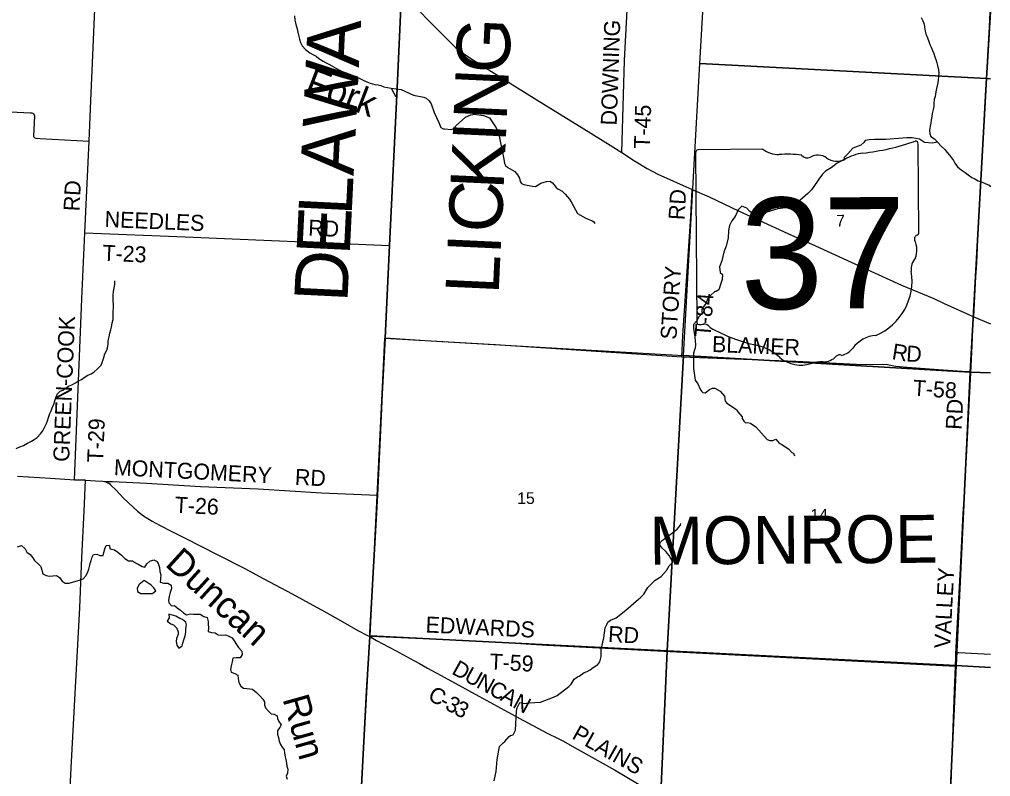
# Model space of a CAD drawing. Extents: x 114604 to 551442, y 316898 to 567001.
# Drawn here: x 266620 to 284848, y 455193 to 469413 of the extents above; entities that cross this region are included whole.
import ezdxf

# ---------------------------------------------------------------- set-up
doc = ezdxf.new("R2010")
doc.units = 0
for name, color, linetype in [('_CIVIL_CONSTRUCTION', 7, 'Continuous'), ('BD_X_Building', 7, 'Continuous'), ('DV_X_County_Line', 7, 'Continuous'), ('GE_P_Alignment_1000_Cardinal_Points', 7, 'Continuous'), ('GE_P_Alignment_100_Distances', 7, 'Continuous'), ('GE_P_Alignment_500_Bearings', 7, 'Continuous'), ('GE_P_Alignment_500_Curve_Data', 7, 'Continuous'), ('GE_P_Alignment_500_Distances', 7, 'Continuous'), ('GE_P_Alignment_500_Stations', 7, 'Continuous'), ('MT_X_Edge_Line', 7, 'Continuous'), ('PM_P_Cells', 7, 'Continuous'), ('PM_P_CL_Double_Solid', 7, 'Continuous'), ('PM_P_Crosswalk', 7, 'Continuous'), ('PM_P_Stop_Line', 7, 'Continuous'), ('PV_X_Curb', 7, 'Continuous'), ('RS_Raster1', 7, 'Continuous'), ('SN_P_Signs', 7, 'Continuous')]:
    doc.layers.add(name, color=color, linetype=linetype)

msp = doc.modelspace()

# ---------------------------------------------------------------- linework, layer by layer
at = {"layer": '_CIVIL_CONSTRUCTION'}
msp.add_lwpolyline([(273792, 469919), (274355, 469339), (274802, 468887), (274916, 468800), (275071, 468689), (275309, 468539), (275971, 468131), (276460, 467821), (277211, 467357), (277705, 467052), (277929, 466913), (278163, 466759), (278401, 466612), (278605, 466506), (279250, 466220), (279565, 466080), (280129, 465813), (280577, 465607), (281044, 465394), (281560, 465158), (282449, 464753), (283179, 464421), (283782, 464169), (283979, 464078), (284531, 463830), (284848, 463697)], dxfattribs=at)
at = {"layer": 'DV_X_County_Line'}
for points in [[(283545, 469451), (283577, 469386), (283599, 469324), (283610, 469270), (283620, 469190), (283634, 469140), (283664, 469066), (283688, 469000), (283706, 468942), (283730, 468890), (283758, 468826), (283783, 468771), (283803, 468713), (283821, 468657), (283837, 468597), (283853, 468545), (283873, 468469), (283875, 468411), (283868, 468339), (283864, 468263)], [(283864, 468263), (283854, 468195), (283834, 468117), (283821, 468051), (283805, 467967), (283789, 467907), (283783, 467833), (283780, 467779), (283768, 467723), (283754, 467643), (283746, 467587), (283734, 467527), (283725, 467463), (283713, 467411), (283703, 467335), (283705, 467265), (283729, 467211), (283797, 467168), (283859, 467104), (283919, 467034), (283988, 466970), (284034, 466914), (284074, 466865), (284112, 466813), (284150, 466763), (284174, 466713), (284224, 466643), (284294, 466591), (284374, 466538), (284428, 466492), (284494, 466442), (284550, 466416), (284616, 466383), (284688, 466357), (284747, 466331), (284821, 466301), (284848, 466266)]]:
    msp.add_lwpolyline(points, dxfattribs=at)
at = {"layer": 'GE_P_Alignment_1000_Cardinal_Points'}
msp.add_line((267863, 460757), (267656, 460768), dxfattribs=at)
for points in [[(267656, 460768), (267791, 464164), (267846, 465406), (267929, 467129), (267955, 467740), (268055, 470038), (268275, 474365), (268282, 474432), (268323, 474431)], [(277929, 466913), (277976, 468642), (278027, 469587), (278099, 470864), (278153, 471775), (278211, 473080), (278206, 473274), (278224, 473502), (278227, 473540), (278232, 473576), (278238, 473608), (278246, 473628), (278259, 473658), (278276, 473695), (278321, 473783), (278348, 473797), (278388, 473871)], [(279072, 463477), (279224, 465714), (279250, 466220)], [(267846, 465406), (269734, 465332), (273569, 465164)], [(284477, 462775), (284446, 462793), (284322, 462803), (283961, 462825), (283284, 462873), (283066, 462893), (282915, 462928), (282823, 462934), (282651, 462928), (282331, 462929), (281202, 462990), (279050, 463070), (275556, 463302), (274236, 463378), (273485, 463426)], [(279050, 463070), (279072, 463471), (279072, 463477)], [(267305, 448823), (267454, 452361), (267525, 453939), (267594, 455359), (267669, 456753), (267751, 458361), (267789, 459306), (267838, 460177), (267863, 460757)], [(268183, 460741), (268250, 460737), (268370, 460735), (269008, 460703), (270018, 460643), (271101, 460594), (272292, 460525), (273340, 460477)], [(273197, 457821), (273231, 457831), (275426, 457727), (276526, 457664), (284189, 457265)], [(284197, 457495), (284216, 457515), (284231, 457522), (284251, 457522), (284848, 457494)]]:
    msp.add_lwpolyline(points, dxfattribs=at)
at = {"layer": 'GE_P_Alignment_500_Bearings'}
msp.add_line((267656, 460768), (267863, 460757), dxfattribs=at)
for points in [[(273486, 463431), (273569, 465164), (273713, 468120), (273792, 469919)], [(284531, 463830), (284553, 464214), (284573, 464581), (284588, 464835), (284598, 464985), (284617, 465427), (284753, 467984), (284825, 469270), (284841, 469547), (284847, 469615), (284848, 469640)], [(265845, 467711), (266824, 467661), (266852, 467658), (266869, 467652), (266885, 467642), (266898, 467624), (266901, 467604), (266885, 467223), (266888, 467207), (266896, 467194), (266928, 467183), (267001, 467176), (267929, 467129)], [(284197, 457495), (284211, 457743), (284285, 459103), (284336, 460134), (284351, 460388), (284375, 460839), (284426, 461794), (284452, 462292), (284477, 462775), (284502, 463292), (284524, 463765), (284531, 463830)], [(273340, 460477), (273432, 462373), (273485, 463426), (273486, 463431)], [(266581, 460832), (267205, 460800), (267656, 460768)], [(267863, 460757), (268046, 460749), (268183, 460741), (268243, 460728), (268261, 460720), (268280, 460711), (268297, 460701), (268314, 460689), (268330, 460675), (268434, 460572), (268570, 460430), (268669, 460336), (268837, 460179), (268949, 460087), (269109, 459993), (269250, 459916), (269492, 459791), (269730, 459670), (270011, 459526), (270345, 459355), (270849, 459098), (271209, 458908), (271737, 458625), (272125, 458412), (272289, 458322), (272392, 458266), (272647, 458123), (272974, 457938), (273164, 457836), (273197, 457821)], [(273197, 457821), (273199, 457898), (273340, 460477)], [(272607, 446824), (272702, 448593), (272703, 448614), (272737, 449252), (272835, 451215), (272850, 451480), (272851, 451506), (272935, 453129), (272962, 453601), (272964, 453652), (272964, 453663), (272992, 454174), (273040, 455014), (273137, 456799), (273197, 457821)], [(273197, 457821), (273322, 457751), (273679, 457558), (274026, 457375), (274130, 457315), (274282, 457228), (274443, 457142), (274533, 457092), (274650, 457030), (274868, 456910), (275051, 456808), (275245, 456703), (276000, 456293), (276528, 456011), (276729, 455906), (276817, 455862), (277094, 455709), (277792, 455317), (278421, 454946)], [(284189, 457265), (284194, 457437), (284197, 457495)], [(283953, 451877), (283953, 451916), (283962, 452004), (283969, 452138), (283990, 452578), (284002, 452859), (284040, 453589), (284050, 453777), (284069, 454199), (284076, 454397), (284090, 454728), (284106, 455063), (284125, 455582), (284172, 456805), (284189, 457265)]]:
    msp.add_lwpolyline(points, dxfattribs=at)
at = {"layer": 'GE_P_Alignment_500_Curve_Data'}
for p, q in [((283499, 465415), (283487, 467073)), ((279312, 466910), (279335, 463740)), ((280576, 466974), (279353, 466965)), ((283499, 465416), (283499, 465415))]:
    msp.add_line(p, q, dxfattribs=at)
for centre, radius, start, end in [((283441, 467080), 46.5, 352.279, 98.1549), ((279360, 466917), 48.4, 98.547, 188.547), ((280864, 467344), 469, 232.0364, 271.5288), ((281036, 465197), 1685, 80.9036, 95.4052), ((281405, 466948), 135, 220.209, 297.5193), ((281607, 466583), 281, 54.8836, 119.558), ((281966, 467089), 339, 234.2731, 295.2451), ((282572, 466020), 891, 97.7631, 121.1858), ((283490, 465293), 72, 108.3609, 210.7539), ((283450, 465408), 49.8, 290.0207, 8.1511), ((283033, 465080), 432, 340.4499, 24.0665), ((283671, 464722), 314, 137.2234, 187.3465), ((282266, 464501), 1108, 292.7258, 9.4028), ((279383, 463733), 48.8, 172.3753, 258.7235), ((279388, 464058), 373, 267.7559, 281.0207), ((279468, 463558), 134, 30.1652, 93.6886), ((281143, 466418), 3199, 240.8298, 257.6154), ((282745, 462875), 607, 94.82, 142.9937), ((280219, 462322), 1001, 47.601, 76.2529), ((281972, 463452), 358, 283.2901, 323.694), ((281293, 463556), 635, 231.1173, 286.7087), ((281668, 462462), 522, 86.112, 111.6268), ((281708, 463321), 338, 269.1939, 315.9662), ((282016, 463017), 95.3, 66.1686, 133.0653)]:
    msp.add_arc(centre, radius, start, end, dxfattribs=at)
msp.add_ellipse((281969, 471306), major_axis=(-620, 4386), ratio=0.999999, start_param=3.110496, end_param=3.33847, dxfattribs=at)
at = {"layer": 'GE_P_Alignment_500_Distances'}
for points in [[(247114, 475705), (254479, 475239), (260505, 474877), (268281, 474434), (268337, 474433), (268414, 474430), (269405, 474378), (273997, 474100), (273966, 473446), (273944, 472981), (273910, 472317), (273868, 471496), (273795, 469986), (273791, 469922), (273712, 468123), (273568, 465167), (273484, 463429), (273431, 462376), (273339, 460480), (273198, 457900), (273196, 457823), (273136, 456801), (273039, 455017)], [(273039, 455017), (273136, 456801), (273196, 457823), (273198, 457900), (273339, 460480), (273431, 462376), (273484, 463429), (273568, 465167), (273712, 468123), (273791, 469922), (273795, 469986), (273868, 471496), (273910, 472317), (273944, 472981), (273966, 473446), (273997, 474100), (278389, 473878), (284848, 473489)]]:
    msp.add_lwpolyline(points, dxfattribs=at)
at = {"layer": 'MT_X_Edge_Line'}
for points in [[(268962, 458875), (268867, 458802), (268828, 458733), (268834, 458667), (268901, 458632), (268971, 458632), (269037, 458629), (269117, 458634), (269155, 458661)], [(269155, 458661), (269180, 458679), (269140, 458738), (269085, 458794), (269035, 458826), (268962, 458875)], [(269423, 458242), (269428, 458172), (269393, 458110), (269461, 458064), (269511, 458043), (269572, 457978), (269599, 457914), (269600, 457864), (269568, 457785), (269563, 457733), (269576, 457663), (269610, 457607), (269647, 457629)], [(269647, 457629), (269674, 457646), (269685, 457698), (269705, 457764), (269734, 457835), (269745, 457903), (269746, 457975), (269753, 458044), (269743, 458094), (269684, 458145), (269630, 458165), (269554, 458208), (269423, 458242)]]:
    msp.add_lwpolyline(points, dxfattribs=at)
at = {"layer": 'PM_P_Cells'}
for points in [[(271781, 469477), (271792, 469401), (271802, 469349), (271815, 469295), (271836, 469237), (271846, 469175), (271861, 469119), (271878, 469043), (271895, 468981), (271925, 468916), (271990, 468846), (272073, 468785), (272137, 468746), (272188, 468720), (272242, 468681), (272323, 468627), (272375, 468596), (272425, 468572), (272482, 468543), (272570, 468494), (272643, 468455), (272697, 468429), (272753, 468410), (272819, 468382), (272872, 468351), (272930, 468326), (272998, 468308), (273073, 468271), (273143, 468240), (273205, 468214), (273291, 468191), (273352, 468182), (273406, 468169), (273462, 468147), (273528, 468132), (273596, 468121), (273682, 467959)], [(273596, 468121), (273786, 468094), (274019, 467993), (274213, 467954), (274257, 467932), (274313, 467881), (274348, 467825), (274402, 467667), (274495, 467477), (274532, 467385), (274574, 467357), (274600, 467355), (274732, 467347), (274784, 467368), (274814, 467414), (274991, 467575), (275091, 467618), (275167, 467634), (275197, 467628), (275333, 467607), (275445, 467565), (275568, 467376), (275610, 467284), (275711, 466787), (275727, 466709), (275746, 466669), (275788, 466631)], [(283859, 467105), (283750, 467091), (283608, 467103), (283514, 467166), (283374, 467189), (283275, 467187), (282880, 467159), (282670, 467156), (282572, 467153), (282497, 467137), (282467, 467099), (282413, 467054), (282260, 466995), (282167, 466887), (282101, 466819), (282102, 466781), (281966, 466712), (281855, 466624), (281748, 466563), (281692, 466509), (281627, 466412), (281597, 466376), (281484, 466214), (281421, 466141), (281177, 465928), (281143, 465908), (281051, 465880), (280854, 465853), (280650, 465796), (280531, 465779), (280499, 465817), (280465, 465839), (280435, 465808), (280427, 465770), (280375, 465772), (280331, 465804), (280273, 465865), (280181, 465907), (280112, 465837), (280092, 465795), (280080, 465765), (280052, 465710), (279993, 465630), (279948, 465544), (279926, 465448), (279921, 465314), (279884, 465156), (279858, 465094), (279841, 465044), (279806, 464877), (279762, 464765), (279771, 464659), (279815, 464622), (279812, 464528), (279786, 464452), (279749, 464333), (279699, 464303), (279671, 464303), (279590, 464231), (279544, 464172), (279501, 464076), (279441, 463992), (279428, 463958), (279430, 463918), (279432, 463888), (279373, 463826), (279327, 463747), (279270, 463683), (279272, 463611), (279299, 463453), (279312, 463301), (279304, 463239), (279292, 463209), (279271, 463147), (279270, 462859), (279305, 462636), (279354, 462566), (279396, 462470), (279420, 462432), (279448, 462407), (279492, 462399), (279570, 462465), (279628, 462489), (279671, 462486), (279773, 462434), (279852, 462335), (279866, 462245), (279899, 462205), (280077, 462088), (280103, 462042), (280187, 461947), (280187, 461919), (280214, 461869), (280246, 461839), (280288, 461843), (280340, 461833), (280442, 461760), (280657, 461523), (280705, 461506), (280759, 461506), (280816, 461532)], [(275788, 466631), (275917, 466556), (275967, 466494), (276004, 466429), (276018, 466371), (276046, 466331), (276088, 466311), (276248, 466282), (276304, 466272), (276409, 466339), (276511, 466371), (276575, 466372), (276625, 466346), (276695, 466254), (276723, 466230), (276807, 466185), (276863, 466131), (276946, 466038), (276978, 465990), (277093, 465771), (277251, 465680), (277369, 465630), (277399, 465610), (277423, 465578)], [(266556, 461356), (266625, 461383), (266695, 461411), (266771, 461452), (266844, 461495), (266898, 461526), (266953, 461561), (267016, 461632), (267058, 461684), (267091, 461747), (267130, 461821), (267146, 461876), (267169, 461936), (267194, 462011), (267214, 462063), (267233, 462119), (267268, 462188), (267287, 462248), (267309, 462323), (267328, 462373), (267385, 462432), (267437, 462452), (267491, 462485), (267544, 462526), (267606, 462552), (267673, 462589), (267731, 462624), (267783, 462653), (267852, 462700), (267904, 462732), (267964, 462757), (268015, 462788), (268087, 462849), (268152, 462919), (268177, 462986), (268202, 463062), (268221, 463131), (268262, 463203), (268278, 463270), (268285, 463320), (268286, 463378), (268304, 463450), (268319, 463521), (268336, 463581), (268346, 463633), (268363, 463712), (268378, 463780), (268379, 463852), (268380, 463922), (268387, 464007), (268387, 464059), (268378, 464127), (268379, 464185), (268381, 464239), (268386, 464303), (268397, 464374), (268410, 464434), (268410, 464502)], [(280816, 461532), (280877, 461454), (280927, 461431), (281055, 461347), (281119, 461282), (281147, 461266), (281169, 461216)], [(275840, 455966), (275887, 455980), (275933, 456062), (275951, 456422), (275964, 456482), (276015, 456584), (276047, 456580), (276089, 456567), (276185, 456579), (276401, 456590), (276647, 456684), (276713, 456716), (276934, 456883), (276979, 456929), (277035, 457024), (277094, 457068), (277124, 457080), (277219, 457146), (277275, 457165), (277333, 457195), (277371, 457231), (277476, 457296), (277514, 457346), (277537, 457446), (277541, 457510), (277542, 457578), (277587, 457800), (277612, 457986), (277643, 458050), (277667, 458093), (277715, 458129), (277818, 458175), (278005, 458318), (278241, 458525), (278273, 458552), (278340, 458620), (278416, 458746), (278555, 458879), (278668, 458952), (278767, 459062), (278816, 459148), (278870, 459205), (278880, 459235), (278817, 459344), (278751, 459422), (278675, 459487), (278641, 459543), (278646, 459589), (278688, 459631), (278726, 459656), (278968, 459837), (279026, 459915), (279035, 459943)], [(266581, 459508), (266657, 459531), (266729, 459473), (266760, 459409), (266824, 459366), (266873, 459302), (266902, 459249), (266964, 459195), (267025, 459140), (267040, 459068), (267061, 459002), (267123, 458968), (267185, 458959), (267249, 458964), (267319, 458967), (267373, 458933), (267420, 458865), (267479, 458824), (267551, 458823), (267618, 458846), (267680, 458862), (267750, 458881), (267818, 458910), (267875, 458971), (267902, 459039), (267924, 459090), (267935, 459140), (267950, 459196), (267966, 459249), (267981, 459299), (268012, 459367), (268070, 459370), (268131, 459345), (268191, 459347), (268204, 459400), (268225, 459468), (268250, 459532), (268304, 459537), (268325, 459471), (268407, 459452), (268468, 459407), (268535, 459351), (268601, 459288), (268666, 459246), (268740, 459247), (268798, 459206), (268852, 459182), (268923, 459137), (268973, 459126), (269010, 459190), (269068, 459241), (269144, 459262), (269206, 459234), (269232, 459179), (269247, 459117), (269256, 459045), (269277, 458979), (269266, 458906), (269264, 458842), (269333, 458825), (269405, 458824), (269467, 458790), (269474, 458724), (269451, 458648), (269431, 458573), (269418, 458507), (269423, 458455), (269477, 458401), (269529, 458406), (269582, 458361), (269646, 458319), (269707, 458262), (269759, 458228), (269829, 458251), (269887, 458246), (269953, 458242), (270011, 458243), (270082, 458202), (270146, 458180), (270163, 458106), (270165, 458054), (270166, 457988), (270165, 457920), (270227, 457897), (270293, 457895), (270348, 457854), (270410, 457851), (270486, 457857), (270536, 457834)], [(270536, 457834), (270612, 457797), (270651, 457743), (270692, 457675), (270732, 457616), (270793, 457548), (270804, 457484), (270761, 457424), (270691, 457421), (270625, 457420), (270611, 457348), (270592, 457273), (270583, 457205), (270594, 457155), (270662, 457130), (270718, 457098), (270725, 457036), (270740, 456960), (270777, 456894), (270829, 456855), (270891, 456848), (270945, 456844), (270995, 456833), (271068, 456775), (271141, 456706), (271191, 456648), (271218, 456595), (271217, 456538), (271241, 456487), (271286, 456427), (271347, 456374), (271403, 456364), (271455, 456337), (271466, 456285), (271490, 456229), (271533, 456163), (271508, 456113), (271466, 456056), (271465, 455988), (271482, 455930), (271497, 455860), (271523, 455794), (271552, 455744), (271588, 455693), (271597, 455631), (271610, 455561), (271621, 455511), (271635, 455445), (271640, 455390), (271657, 455331), (271651, 455260), (271624, 455202), (271645, 455146)], [(275532, 455113), (275558, 455233), (275571, 455289), (275586, 455516), (275629, 455759), (275698, 455825), (275730, 455853), (275812, 455946), (275840, 455966)]]:
    msp.add_lwpolyline(points, dxfattribs=at)
at = {"layer": 'RS_Raster1'}
for points in [[(273039, 455017), (273136, 456801), (273196, 457823), (273198, 457900), (273339, 460480), (273431, 462376), (273484, 463429), (273568, 465167), (273712, 468123), (273791, 469922), (273795, 469986), (273868, 471496), (273910, 472317), (273944, 472981), (273966, 473446), (273997, 474100), (274070, 475427), (274118, 476278), (274138, 476737), (274454, 483203)], [(274454, 483203), (274138, 476737), (274118, 476278), (274070, 475427), (273997, 474100), (273966, 473446), (273944, 472981), (273910, 472317), (273868, 471496), (273795, 469986), (273791, 469922), (273712, 468123), (273568, 465167), (273484, 463429), (273431, 462376), (273339, 460480), (273198, 457900), (273196, 457823), (273136, 456801), (273039, 455017)]]:
    msp.add_lwpolyline(points, dxfattribs=at)
at = {"layer": 'SN_P_Signs'}
for points in [[(284848, 469563), (284771, 468304), (279392, 468586), (279693, 473777), (282344, 473626), (284848, 473433)], [(284848, 468300), (284771, 468304), (284848, 469563)], [(284848, 462775), (284464, 462787), (284771, 468304), (284848, 468300)], [(284848, 457244), (284201, 457277), (284464, 462787), (284848, 462775)], [(284848, 451687), (283946, 451746), (284201, 457277), (284848, 457244)]]:
    msp.add_lwpolyline(points, dxfattribs=at)
for points in [[(284771, 468304), (284464, 462787), (279087, 463101), (279392, 468586)], [(273479, 463424), (279087, 463101), (278776, 457552), (273201, 457838), (273247, 458732), (273332, 460467), (273455, 462896)], [(284464, 462787), (284201, 457277), (278776, 457552), (279087, 463101)], [(273201, 457838), (278776, 457552), (278533, 452046), (272897, 452351), (272970, 453649), (273061, 455294), (273161, 457109)], [(278776, 457552), (284201, 457277), (283946, 451746), (278533, 452046)]]:
    msp.add_lwpolyline(points, close=True, dxfattribs=at)

# ---------------------------------------------------------------- texts
at = {"layer": 'BD_X_Building'}
for s, p in [('37', (281115, 465056)), ('s', (281367, 465130)), ('r', (281367, 465130))]:
    msp.add_text(s, height=1, rotation=0.4169, dxfattribs=at).set_placement(p)
at = {"layer": 'GE_P_Alignment_100_Distances'}
for s, rotation, p in [('A', 87.2006, (272991, 468503)), ('G', 87.3124, (275806, 468384)), ('W', 87.2007, (272935, 467352)), ('N', 87.3421, (275765, 467500)), ('I', 87.3479, (275747, 467092)), ('A', 87.2006, (272892, 466469)), ('K', 87.3492, (275706, 466208)), ('L', 87.2007, (272855, 465721)), ('C', 87.3494, (275668, 465395)), ('E', 87.2006, (272818, 464974)), ('I', 87.3495, (275649, 464986)), ('D', 87.2005, (272775, 464091)), ('L', 87.3495, (275614, 464239))]:
    msp.add_text(s, height=1000, rotation=rotation, dxfattribs=at).set_placement(p)
at = {"layer": 'GE_P_Alignment_500_Curve_Data'}
msp.add_text('37', height=2088.3, rotation=0.4169, dxfattribs=at).set_placement((280157, 463970))
at = {"layer": 'GE_P_Alignment_500_Stations'}
msp.add_text('MONROE', height=900, rotation=0.4167, dxfattribs=at).set_placement((278449, 459171))
at = {"layer": 'PM_P_CL_Double_Solid'}
for s, rotation, p in [('RD', 86.9637, (284304, 461701)), ('VALLEY', 86.9797, (284088, 457594)), ('D', 331.2017, (274716, 457132)), ('U', 331.2017, (274947, 457005)), ('N', 331.2018, (275178, 456878)), ('C', 331.2025, (275410, 456750)), ('C', 330.8846, (274266, 456648)), ('A', 331.2051, (275626, 456632)), ('-', 330.94, (274482, 456528)), ('3', 331.1376, (274591, 456467)), ('3', 332.0313, (274757, 456376)), ('N', 331.6339, (275859, 456503)), ('PLAINS', 330.5264, (276972, 455917))]:
    msp.add_text(s, height=300, rotation=rotation, dxfattribs=at).set_placement(p)
at = {"layer": 'PM_P_Crosswalk'}
for s, rotation, p in [('DOWNING', 88.0241, (277830, 467418)), ('T-45', 88.2955, (278453, 466982)), ('RD', 86.9631, (267746, 465805)), ('RD', 86.5412, (279101, 465639)), ('NEEDLES', 357.6309, (268215, 465515)), ('RD', 357.4573, (272036, 465353)), ('T-23', 357.5895, (268175, 464881)), ('STORY', 86.2136, (278950, 463392)), ('T-84', 85.8286, (279591, 463439)), ('GREEN-COOK', 87.6702, (267552, 461099)), ('BLAMER', 357.777, (279616, 463168)), ('R', 350.7942, (282983, 463034)), ('D', 356.471, (283258, 462991)), ('T-58', 356.188, (283381, 462347)), ('T-29', 87.5894, (268190, 461089)), ('MONTGOMERY', 357.0166, (268388, 460856)), ('RD', 356.9632, (271785, 460674)), ('T-26', 356.885, (269530, 460152)), ('EDWARDS', 357.2214, (274239, 457901)), ('RD', 356.9634, (277664, 457723)), ('T-59', 356.8836, (275438, 457206))]:
    msp.add_text(s, height=300, rotation=rotation, dxfattribs=at).set_placement(p)
at = {"layer": 'PM_P_Stop_Line'}
for s, rotation, p in [('Fork', 339.0512, (271958, 468051)), ('Duncan', 317.7438, (269334, 459163)), ('Run', 285.6992, (271555, 456653))]:
    msp.add_text(s, height=500, rotation=rotation, dxfattribs=at).set_placement(p)
at = {"layer": 'PV_X_Curb'}
for s, rotation, p in [('7', 0.4169, (281950, 465521)), ('15', 0.4166, (275964, 460311)), ('14', 0.4168, (281467, 459998))]:
    msp.add_text(s, height=221, rotation=rotation, dxfattribs=at).set_placement(p)

doc.saveas('drawing.dxf')
